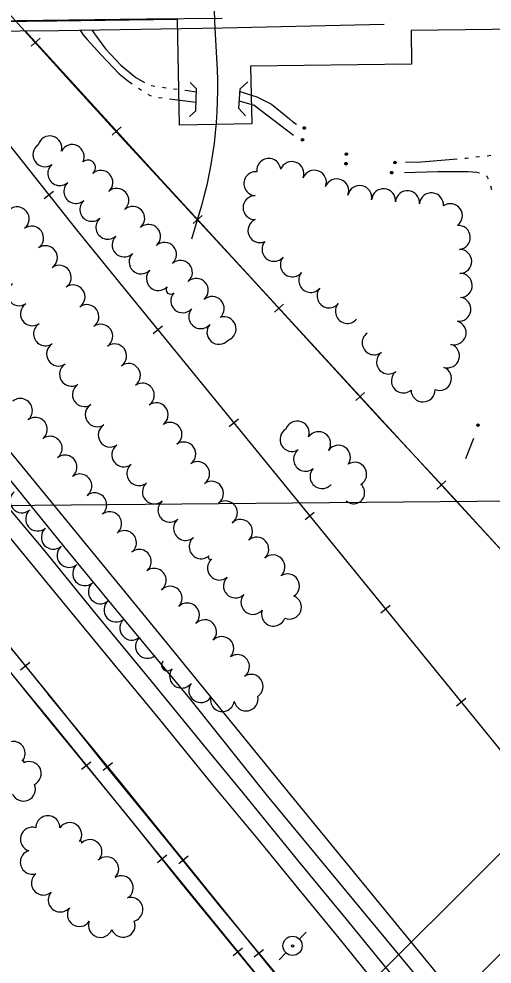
# Model space of a CAD drawing. Extents: x -2233 to 187241, y 4582 to 150524.
# Drawn here: x 118457 to 118851, y 58736 to 59523 of the extents above; entities that cross this region are included whole.
import ezdxf

# ---------------------------------------------------------------- set-up
doc = ezdxf.new("R2010")
doc.units = 0
for name, color, linetype in [('BRIDGE', 7, 'Continuous'), ('CULVERT', 7, 'Continuous'), ('GE_X_CL_2000', 7, 'Continuous'), ('GRID', 7, 'Continuous'), ('RD_X_RR_1', 7, 'Continuous'), ('ROAD', 7, 'Continuous'), ('RR', 7, 'Continuous'), ('RW_X_Fee_RW', 7, 'Continuous'), ('TRANSPWRLN', 7, 'Continuous'), ('TREES', 7, 'Continuous'), ('WATER', 7, 'Continuous')]:
    doc.layers.add(name, color=color, linetype=linetype)

msp = doc.modelspace()

# ---------------------------------------------------------------- linework, layer by layer
at = {"layer": 'BRIDGE'}
msp.add_lwpolyline([(117896.18, 59508.61), (118022.64, 59508.6), (118229.88, 59510.74), (118490.19, 59513.06), (118626.41, 59515.45), (118760.78, 59518.34)], dxfattribs=at)
at = {"layer": 'CULVERT'}
for p, q in [((118640.9, 59464.48), (118647.4, 59470.4)), ((118639.93, 59448.2), (118640.9, 59464.48)), ((118639.93, 59448.2), (118645.53, 59441.89))]:
    msp.add_line(p, q, dxfattribs=at)
msp.add_lwpolyline([(118598.87, 59441.34), (118604.15, 59446.19), (118604.7, 59464.65), (118599.35, 59469.73)], dxfattribs=at)
at = {"layer": 'GE_X_CL_2000'}
msp.add_lwpolyline([(118618.87, 59554.62), (118619.73, 59520.17), (118621.82, 59480.39), (118622.09, 59471.61), (118622.15, 59462.82), (118621.99, 59454.04), (118621.63, 59445.26), (118621.05, 59436.49), (118620.27, 59427.74), (118619.27, 59419.01), (118618.07, 59410.3), (118616.65, 59401.63), (118615.03, 59392.99), (118613.2, 59384.4), (118611.16, 59375.85), (118608.92, 59367.35), (118600.55, 59339.33)], dxfattribs=at)
at = {"layer": 'GRID'}
msp.add_line((119999.43, 59130.9), (114999.62, 59087.27), dxfattribs=at)
at = {"layer": 'RD_X_RR_1'}
msp.add_line((118459.01, 59515.55), (118394.78, 59586.51), dxfattribs=at)
for points in [[(118009.1, 59520.31), (118049.06, 59471.62), (118087.94, 59423.44), (118160.29, 59334.86), (118195.55, 59292.22), (118229.08, 59250.6), (118255.61, 59217.33), (118298.27, 59164.62), (118342.1, 59111.45), (118373.74, 59072.53), (118391.56, 59050.07), (118429.89, 59002.76), (118477.33, 58944.38), (118511.07, 58902.77), (118548.89, 58856.79), (118591.59, 58803.18), (118638.06, 58746.68), (118691.25, 58681.34), (118728.25, 58634.65), (118774.21, 58578.71), (118813.41, 58530.08), (118857.33, 58476.33)], [(118027.49, 59521.76), (118076.27, 59459.94), (118111.69, 59415.88), (118136.38, 59385.56), (118164.86, 59350.2), (118200.73, 59305.78), (118235.99, 59263.24), (118297.73, 59186.93), (118336.77, 59138.59), (118369.37, 59098.34), (118377.84, 59087.91), (118388.32, 59075.2), (118436.3, 59015.42), (118484.55, 58956.46), (118531.7, 58897.37), (118579.27, 58839.43), (118622.38, 58785.66), (118670.84, 58727.11), (118718.47, 58668.08), (118766.17, 58609.26), (118817.43, 58546.2), (118872.46, 58478.97)], [(118096.46, 59521.36), (118123.07, 59489.56), (118145.76, 59461.04), (118176.04, 59424.8), (118204.54, 59389.51), (118230.09, 59358.71), (118267.87, 59312.85), (118293.05, 59281.89), (118321.71, 59247.63), (118346.99, 59216), (118374.36, 59182.49), (118407.15, 59142.49), (118447.25, 59093.16), (118489.04, 59042.38), (118536.63, 58984.15), (118573.83, 58939.39), (118618.09, 58884.85), (118655.45, 58839.94), (118689.81, 58797.61), (118723.1, 58757.22), (118755.62, 58716.93), (118791.76, 58673.43), (118827.39, 58629.23), (118858.28, 58590.56)], [(118861.49, 58612.27), (118810.69, 58673.99), (118774.91, 58717.13), (118729.46, 58772.97), (118690.17, 58820.78), (118643.29, 58878.55), (118612.9, 58915.18), (118567.3, 58971.12), (118520.07, 59028.28), (118476.96, 59081.38), (118441.74, 59123.24), (118404.89, 59168.82), (118372.39, 59208.91), (118320.08, 59272.15), (118291.17, 59308.14), (118253.29, 59352.88), (118174.47, 59450.54), (118116.5, 59521.51)], [(118900.43, 58588.64), (118840.68, 58661.76), (118663.87, 58875.8), (118599.13, 58956.75), (118538.16, 59030.41), (118494.35, 59083.71), (118436.36, 59155.02), (118385.39, 59216.89), (118332.46, 59281.38), (118281.15, 59342.64), (118245.51, 59385.84), (118225.47, 59411.83), (118197.84, 59445.38), (118168.57, 59481.83), (118133.71, 59521.75)], [(118139.76, 59521.5), (118178.22, 59482.24), (118208.86, 59451.84), (118237.78, 59421.23), (118337.64, 59298.18), (118459.22, 59150.18), (118573.59, 59010.61), (118683.56, 58875.62), (118800.49, 58732.81), (118900.75, 58610.56), (118988.31, 58503.87), (119083.03, 58387.75), (119174.03, 58276.89), (119248.76, 58185.17), (119322.28, 58095.8), (119374.55, 58031.55), (119545.57, 57822.48), (119603.63, 57750.64), (119648.04, 57695.72), (119707.1, 57624.67), (119782.88, 57531.43), (119841.87, 57458.38), (119876.49, 57415.95)], [(118864.11, 59074.2), (118810.41, 59132.76), (118757.05, 59190.23), (118701.99, 59250.28), (118651, 59306.13), (118544.69, 59421.21), (118501.23, 59468.99), (118459.01, 59515.55)]]:
    msp.add_lwpolyline(points, dxfattribs=at)
at = {"layer": 'ROAD'}
msp.add_lwpolyline([(117261.79, 59506.74), (117439.11, 59509.38), (117650.52, 59511.51), (117862.8, 59514.14), (117964.95, 59515.63), (118240.01, 59518.61), (118562.94, 59522.68), (118626.02, 59523.37)], dxfattribs=at)
at = {"layer": 'RR'}
for p, q in [((118571.85, 59392.45), (118462.21, 59512.81)), ((118474.54, 59506.71), (118467.15, 59499.97)), ((118541.88, 59432.78), (118534.49, 59426.05)), ((118477.97, 59373.18), (118485.8, 59379.39)), ((118601.97, 59352.22), (118609.35, 59358.99)), ((118669.59, 59278.55), (118676.96, 59285.31)), ((118568.63, 59260.78), (118576.39, 59267.09)), ((118737.21, 59204.88), (118744.58, 59211.63)), ((118631.81, 59183.27), (118639.55, 59189.58)), ((118804.82, 59131.19), (118812.18, 59137.96)), ((118694.98, 59105.74), (118702.73, 59112.06)), ((118758.08, 59028.17), (118765.83, 59034.48)), ((118458.22, 58980.7), (118465.99, 58987)), ((118821.18, 58950.59), (118828.93, 58956.9)), ((118509.06, 58897.82), (118516.82, 58904.13)), ((118534.67, 58903.09), (118526.94, 58896.74)), ((118572.12, 58820.21), (118579.88, 58826.52)), ((118597.63, 58825.34), (118589.86, 58819.07)), ((118635.27, 58742.67), (118643.02, 58748.99)), ((118660.45, 58747.54), (118652.67, 58741.26))]:
    msp.add_line(p, q, dxfattribs=at)
for points in [[(118020.06, 59508.61), (118043.52, 59479.81), (118142.09, 59357.4), (118265.42, 59205.75), (118360.17, 59088.21), (118461.91, 58963.68), (118481.41, 58939.77)], [(118036.75, 59508.76), (118063.68, 59475.52), (118150.69, 59368.06), (118222.06, 59279.87), (118321.79, 59157.06), (118417.56, 59038.67), (118481.27, 58960.26)], [(118372.55, 59512.02), (118409.1, 59467.19), (118455.49, 59409.63), (118504.94, 59347.15), (118540.91, 59302.7)], [(118571.85, 59392.45), (118824.69, 59116.94), (119054.91, 58866.72), (119335.68, 58561.78), (119609.28, 58264.56), (119760.52, 58097.11), (119802.15, 58049.28), (119843.46, 57998.6), (119878.23, 57954.77), (119920.32, 57898.8), (119997.71, 57788.7), (120011.32, 57768.85)], [(118540.91, 59302.7), (118696.99, 59111.19), (118882.45, 58883.18), (119027, 58705.61), (119268.76, 58407.31), (119549.63, 58061.42), (119807.82, 57742.97), (120013.75, 57490.22)], [(119722.88, 57430.64), (119662.32, 57505.71), (119597.94, 57585.06), (119527.03, 57673.1), (119458.64, 57757), (119389.77, 57842.41), (119315.72, 57933.41), (119257.3, 58004.9), (119190.44, 58086.84), (119128.58, 58163.84), (119064.18, 58242.59), (119003.7, 58317.11), (118953.33, 58379.16), (118901.13, 58443.61), (118858.33, 58496.64), (118774.53, 58599.72), (118700.33, 58690.12), (118619.33, 58790.57), (118538.82, 58890.14), (118481.27, 58960.26)], [(118481.41, 58939.77), (118576.92, 58822.23), (118684.39, 58690.28), (118750.59, 58608.67), (118821.54, 58520.89), (118904.16, 58419.32), (118988.89, 58314.69), (119086.36, 58194.61), (119174.34, 58086.59), (119266.92, 57972.75), (119336.24, 57886.34), (119401.41, 57805.71), (119460.52, 57733.35), (119535.84, 57639.62), (119655.73, 57492.26), (119706.04, 57430.5)]]:
    msp.add_lwpolyline(points, dxfattribs=at)
at = {"layer": 'RW_X_Fee_RW'}
for p, q in [((118590.59, 59434.27), (118589, 59522.57)), ((118783.2, 59513.07), (118783.5, 59485.07)), ((118783.5, 59485.07), (118649.7, 59483.37)), ((118649.7, 59483.37), (118650.59, 59435.37)), ((118650.59, 59435.37), (118590.59, 59434.27))]:
    msp.add_line(p, q, dxfattribs=at)
for points in [[(117945.73, 59514.1), (118388.3, 59519.93), (118488.31, 59521.25), (118589, 59522.57)], [(119273.1, 59519.56), (118941, 59515.16), (118783.2, 59513.07)], [(118662.51, 58632.78), (118935.33, 58905.72), (118994.08, 58964.06), (118994.48, 58964.56)], [(118692.8, 58580.13), (118990.83, 58876.6), (119036.5, 58922.03)]]:
    msp.add_lwpolyline(points, dxfattribs=at)
at = {"layer": 'TRANSPWRLN'}
for p, q in [((118690.21, 58756.35), (118695.96, 58762.2)), ((118673.36, 58739.2), (118679.11, 58745.05))]:
    msp.add_line(p, q, dxfattribs=at)
for centre, radius in [((118684.6, 58750.75), 8.01), ((118684.6, 58750.64), 1)]:
    msp.add_circle(centre, radius, dxfattribs=at)
at = {"layer": 'TREES'}
for centre, radius, start, end in [((118478.6, 59409.67), 10, 124.29561, 304.29561), ((118482.61, 59415.29), 10, 344.69198, 164.69198), ((118501.18, 59408.13), 10, 333.09163, 153.09163), ((118514.28, 59398.85), 6.33, 311.42816, 131.42816), ((118664.81, 59396.51), 10, 5.80312, 185.80312), ((118684.09, 59393.93), 10, 338.91231, 158.91231), ((118490.91, 59393.96), 10, 131.82654, 311.82654), ((118525.09, 59386.6), 10, 311.42816, 131.42816), ((118654.16, 59385.53), 10, 86.00211, 266.00211), ((118702.75, 59386.73), 10, 338.91231, 158.91231), ((118504.24, 59379.05), 10, 131.82654, 311.82654), ((118721.41, 59379.53), 10, 338.91231, 158.91231), ((118538.32, 59371.61), 10, 311.42816, 131.42816), ((118740.55, 59374.02), 10, 348.97823, 168.97823), ((118760.34, 59371.29), 10, 355.28786, 175.28786), ((118780.27, 59369.65), 10, 355.28786, 175.28786), ((118517.58, 59364.15), 10, 131.82654, 311.82654), ((118653.44, 59365.55), 10, 89.84916, 269.84916), ((118800.19, 59367.91), 10, 354.74148, 174.74148), ((118455.43, 59356.21), 10, 308.41905, 128.41905), ((118551.56, 59356.61), 10, 311.42816, 131.42816), ((118815.95, 59358.85), 10, 305.47553, 125.47553), ((118530.92, 59349.25), 10, 131.82654, 311.82654), ((118657.5, 59346.43), 10, 114.15724, 294.15724), ((118467.39, 59340.21), 9.99, 305.16733, 125.16733), ((118564.79, 59341.62), 10, 311.42816, 131.42816), ((118822.6, 59340.74), 10, 274.84109, 94.84109), ((118544.45, 59334.53), 10, 133.35816, 313.35816), ((118478.9, 59323.87), 10, 305.16733, 125.16733), ((118578.03, 59326.62), 10, 311.42816, 131.42816), ((118669.23, 59330.84), 10, 139.74387, 319.74387), ((118558.56, 59320.35), 10, 136.36035, 316.36035), ((118684.49, 59317.92), 10, 139.74387, 319.74387), ((118823.7, 59320.78), 10, 271.45859, 91.45859), ((118490.42, 59307.52), 10, 305.16733, 125.16733), ((118591.26, 59311.63), 10, 311.42816, 131.42816), ((118573.03, 59306.55), 10, 136.36035, 316.36035), ((118699.76, 59304.99), 10, 139.74387, 319.74387), ((118824.21, 59300.79), 10, 271.45859, 91.45859), ((118457.12, 59293.89), 10, 123.40884, 303.40884), ((118501.94, 59291.17), 10, 305.16733, 125.16733), ((118604.49, 59296.63), 10, 311.42816, 131.42816), ((118583.02, 59297.17), 3.7, 138.02698, 318.02698), ((118593.21, 59288.01), 10, 138.02698, 318.02698), ((118715.02, 59292.07), 10, 139.74387, 319.74387), ((118468.14, 59277.2), 10, 123.40884, 303.40884), ((118513.46, 59274.82), 10, 305.16733, 125.16733), ((118617.68, 59281.59), 10, 311.05409, 131.05409), ((118730.28, 59279.14), 10, 139.74387, 319.74387), ((118823.11, 59280.88), 10, 262.23092, 82.23092), ((118608.22, 59274.79), 10, 139.23896, 319.23896), ((118479.11, 59260.47), 10, 123.11452, 303.11452), ((118524.98, 59258.47), 10, 305.16733, 125.16733), ((118627.59, 59264.63), 10, 289.55505, 109.55505), ((118819.06, 59261.34), 10, 254.35257, 74.35257), ((118623.37, 59261.73), 10, 139.23951, 319.23951), ((118752.58, 59253.02), 10, 126.72, 306.72), ((118746.6, 59261.04), 0.000000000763, 126.76853, 306.76853), ((118489.94, 59243.66), 10, 122.46916, 302.46916), ((118536.5, 59242.12), 10, 305.16733, 125.16733), ((118764.53, 59236.99), 10, 126.72, 306.72), ((118813.5, 59242.14), 10, 253.33561, 73.33561), ((118500.67, 59226.79), 10, 122.46916, 302.46916), ((118548.02, 59225.77), 10, 305.16733, 125.16733), ((118806.91, 59223.27), 10, 248.14742, 68.14742), ((118776.85, 59221.24), 10, 129.34019, 309.34019), ((118511.41, 59209.91), 10, 122.46916, 302.46916), ((118559.54, 59209.42), 10, 305.16733, 125.16733), ((118793.19, 59213.75), 10, 181.38414, 1.38414), ((118458.1, 59196.59), 10, 308.20982, 128.20982), ((118522.15, 59193.04), 10, 122.46916, 302.46916), ((118571.06, 59193.07), 10, 305.16733, 125.16733), ((118470.47, 59180.88), 10, 308.20982, 128.20982), ((118532.89, 59176.17), 10, 122.46916, 302.46916), ((118582.58, 59176.72), 10, 305.16733, 125.16733), ((118688.57, 59177.86), 10, 340.83872, 160.83872), ((118482.84, 59165.16), 10, 308.20982, 128.20982), ((118684.15, 59172.5), 10, 120.20898, 300.20898), ((118706.29, 59168.96), 10, 325.82956, 145.82956), ((118544.23, 59159.71), 10, 126.68297, 306.68297), ((118594.1, 59160.38), 10, 305.16733, 125.16733), ((118722.8, 59157.67), 10, 325.44706, 145.44706), ((118495.21, 59149.45), 10, 308.20982, 128.20982), ((118695.46, 59156.07), 10, 128.90104, 308.90104), ((118556.69, 59144.08), 10, 130.42333, 310.42333), ((118605.62, 59144.03), 10, 305.16733, 125.16733), ((118736.3, 59143.5), 10, 301.78708, 121.78708), ((118507.58, 59133.73), 10, 308.20982, 128.20982), ((118709.18, 59141.6), 10, 138.03856, 318.03856), ((118569.65, 59128.85), 10, 130.42333, 310.42333), ((118617.14, 59127.68), 10, 305.16733, 125.16733), ((118735.45, 59128.15), 9.18, 228.23743, 48.23743), ((118459.43, 59121.41), 10, 130.74983, 310.74983), ((118519.96, 59118.02), 10, 308.20982, 128.20982), ((118582.62, 59113.63), 10, 130.42333, 310.42333), ((118628.66, 59111.33), 10, 305.16733, 125.16733), ((118472.48, 59106.26), 10, 130.74983, 310.74983), ((118532.33, 59102.3), 10, 308.20982, 128.20982), ((118595.59, 59098.4), 10, 130.42333, 310.42333), ((118641.25, 59095.86), 10, 313.15254, 133.15254), ((118485.54, 59091.11), 10, 130.74983, 310.74983), ((118544.7, 59086.59), 10, 308.20982, 128.20982), ((118608.56, 59083.18), 10, 130.42333, 310.42333), ((118654.8, 59081.15), 10, 312.14456, 132.14456), ((118498.59, 59075.96), 10, 130.74983, 310.74983), ((118557.07, 59070.87), 10, 308.20982, 128.20982), ((118623.78, 59065.4), 10, 130.75328, 310.75328), ((118616.15, 59074.27), 1.7, 130.42334, 310.42334), ((118668.22, 59066.32), 10, 312.13956, 132.13956), ((118511.65, 59060.8), 10, 130.74983, 310.74983), ((118569.44, 59055.16), 10, 308.20982, 128.20982), ((118637.15, 59050.53), 10, 133.1596, 313.1596), ((118680.37, 59050.51), 10, 302.93315, 122.93315), ((118524.71, 59045.65), 10, 130.74983, 310.74983), ((118582.75, 59040.28), 10, 315.45612, 135.45612), ((118651.67, 59036.84), 10, 140.21874, 320.21874), ((118681.98, 59032.87), 10, 247.53638, 67.53638), ((118537.76, 59030.5), 10, 130.74983, 310.74983), ((118597.04, 59026.29), 10, 315.73196, 135.73196), ((118668.76, 59027.04), 10, 160.11052, 340.11052), ((118550.82, 59015.35), 10, 130.74983, 310.74983), ((118611.36, 59012.33), 10, 315.73196, 135.73196), ((118563.87, 59000.2), 10, 130.74983, 310.74983), ((118625.68, 58998.37), 10, 315.73196, 135.73196), ((118638.74, 58983.31), 10, 306.1403, 126.1403), ((118580.48, 58984.64), 4.97, 141.62859, 321.62859), ((118592.3, 58975.44), 10, 142.31694, 322.31694), ((118608.29, 58963.43), 10, 143.86086, 323.86086), ((118650.13, 58966.88), 10, 303.32974, 123.32974), ((118626.23, 58955.89), 10, 170.55326, 350.55326), ((118645.86, 58956.39), 10, 192.35561, 12.35561), ((118452.11, 58911), 10, 319.25942, 139.25942), ((118460.37, 58903.83), 0.937, 316.85302, 136.85302), ((118465.47, 58894.22), 10, 296.21779, 116.21779), ((118460.7, 58881.31), 10, 203.18524, 23.18524), ((118480.97, 58849.1), 10, 359.93514, 179.93514), ((118499.15, 58843.35), 10, 324.94964, 144.94964), ((118468.07, 58839.54), 10, 73.14076, 253.14076), ((118508.16, 58836.98), 1.03, 322.49466, 142.49466), ((118515.96, 58829.2), 10, 314.33173, 134.33173), ((118468.03, 58820.39), 10, 106.66088, 286.66088), ((118529.94, 58814.89), 10, 314.33173, 134.33173), ((118477.25, 58803.09), 10, 129.44758, 309.44758), ((118542.08, 58799.17), 10, 301.05112, 121.05112), ((118491.27, 58788.94), 10, 140.0041, 320.0041), ((118550.07, 58781.02), 10, 286.43692, 106.43693), ((118507.18, 58776.86), 10, 145.55814, 325.55814), ((118524.81, 58767.76), 10, 159.8758, 339.8758), ((118543.55, 58767.87), 10, 200.79988, 20.79988)]:
    msp.add_arc(centre, radius, start, end, dxfattribs=at)
at = {"layer": 'WATER'}
for p, q in [((118556.29, 59465.18), (118558.84, 59463.38)), ((118567.02, 59467.33), (118570.1, 59466.81)), ((118585.55, 59464.53), (118588.66, 59464.15)), ((118572.95, 59457.25), (118576.05, 59456.88)), ((118582.26, 59456.12), (118604.4, 59453.43)), ((118840.28, 59407.84), (118837.18, 59407.5)), ((118849.6, 59408.88), (118846.49, 59408.54)), ((118849.28, 59383.6), (118850.09, 59380.58)), ((118835.33, 59173.3), (118828.6, 59156.49))]:
    msp.add_line(p, q, dxfattribs=at)
for points in [[(118507.78, 59513.37), (118510.12, 59509.84), (118513.66, 59505.52), (118524.96, 59493.09), (118540.3, 59476.87), (118547.2, 59471.58), (118551.18, 59468.77)], [(118517.5, 59513.54), (118519.82, 59510.38), (118529.05, 59497.85), (118541.79, 59484.27), (118554.23, 59473.92), (118561.4, 59469.9)], [(118576.26, 59465.77), (118577.65, 59465.53), (118579.36, 59465.32)], [(118564.05, 59459.94), (118566.02, 59458.88), (118566.87, 59458.62)], [(118594.85, 59463.36), (118597.54, 59463.03), (118604.53, 59462.02)], [(118640.77, 59462.37), (118654.96, 59457.87), (118666.98, 59451.82), (118682.11, 59439.66), (118684.87, 59436.96), (118687.92, 59434.97)], [(118640.29, 59454.46), (118652.65, 59451.01), (118685.33, 59426.02)], [(118821.62, 59405.95), (118788.37, 59403.1), (118778.61, 59403.3)], [(118830.97, 59406.8), (118829.35, 59406.62), (118827.86, 59406.48)], [(118777.82, 59394.7), (118805.64, 59395.8), (118830.88, 59395.73), (118838.06, 59395.22), (118840.2, 59394.64)], [(118845.87, 59392.18), (118846.41, 59391.86), (118847.33, 59389.53)]]:
    msp.add_lwpolyline(points, dxfattribs=at)
for points in [[(118694.52, 59431.84), (118694.5, 59431.94), (118694.49, 59431.94), (118694.49, 59431.95), (118694.48, 59431.95), (118694.48, 59431.95), (118694.47, 59431.94), (118694.47, 59431.94), (118694.45, 59431.84), (118693.49, 59432.01), (118693.54, 59432.29), (118693.75, 59432.63), (118694.07, 59432.86), (118694.46, 59432.94), (118694.85, 59432.88), (118695.19, 59432.66), (118695.41, 59432.33), (118695.47, 59432.04)], [(118694.45, 59432.03), (118694.47, 59431.93), (118694.47, 59431.92), (118694.48, 59431.92), (118694.48, 59431.92), (118694.49, 59431.92), (118694.49, 59431.92), (118694.5, 59431.93), (118694.52, 59432.02), (118695.47, 59431.85), (118695.43, 59431.58), (118695.22, 59431.24), (118694.89, 59431.02), (118694.5, 59430.92), (118694.11, 59431), (118693.78, 59431.22), (118693.56, 59431.53), (118693.49, 59431.83)], [(118692.93, 59421.96), (118692.9, 59422.07), (118692.9, 59422.07), (118692.9, 59422.08), (118692.89, 59422.08), (118692.88, 59422.07), (118692.88, 59422.07), (118692.87, 59422.06), (118692.86, 59421.97), (118691.9, 59422.14), (118691.95, 59422.42), (118692.15, 59422.75), (118692.48, 59422.98), (118692.87, 59423.07), (118693.26, 59423), (118693.59, 59422.78), (118693.81, 59422.46), (118693.88, 59422.17)], [(118692.86, 59422.16), (118692.88, 59422.05), (118692.88, 59422.05), (118692.89, 59422.05), (118692.89, 59422.05), (118692.9, 59422.05), (118692.9, 59422.05), (118692.91, 59422.06), (118692.92, 59422.15), (118693.88, 59421.98), (118693.83, 59421.7), (118693.62, 59421.36), (118693.3, 59421.13), (118692.91, 59421.05), (118692.52, 59421.11), (118692.18, 59421.33), (118691.96, 59421.66), (118691.9, 59421.95)], [(118729.35, 59410.03), (118729.33, 59410.13), (118729.33, 59410.13), (118729.32, 59410.13), (118729.32, 59410.15), (118729.31, 59410.13), (118729.31, 59410.13), (118729.3, 59410.12), (118729.28, 59410.03), (118728.33, 59410.21), (118728.38, 59410.49), (118728.59, 59410.82), (118728.92, 59411.05), (118729.3, 59411.13), (118729.7, 59411.07), (118730.03, 59410.85), (118730.25, 59410.52), (118730.31, 59410.23)], [(118729.28, 59410.22), (118729.3, 59410.11), (118729.31, 59410.11), (118729.31, 59410.11), (118729.32, 59410.11), (118729.32, 59410.11), (118729.33, 59410.11), (118729.33, 59410.13), (118729.35, 59410.22), (118730.31, 59410.04), (118730.27, 59409.76), (118730.05, 59409.43), (118729.73, 59409.2), (118729.34, 59409.12), (118728.95, 59409.18), (118728.62, 59409.4), (118728.4, 59409.73), (118728.33, 59410.02)], [(118729.05, 59402.16), (118729.03, 59402.27), (118729.02, 59402.27), (118729.02, 59402.27), (118729.01, 59402.27), (118729.01, 59402.27), (118729, 59402.27), (118729, 59402.26), (118728.98, 59402.17), (118728.02, 59402.34), (118728.08, 59402.62), (118728.29, 59402.96), (118728.6, 59403.19), (118728.99, 59403.27), (118729.38, 59403.21), (118729.72, 59402.99), (118729.95, 59402.66), (118730, 59402.37)], [(118728.98, 59402.36), (118729, 59402.25), (118729, 59402.25), (118729.01, 59402.25), (118729.01, 59402.24), (118729.02, 59402.25), (118729.03, 59402.25), (118729.03, 59402.26), (118729.05, 59402.35), (118730.01, 59402.18), (118729.96, 59401.9), (118729.75, 59401.57), (118729.42, 59401.34), (118729.04, 59401.25), (118728.65, 59401.32), (118728.31, 59401.54), (118728.09, 59401.86), (118728.02, 59402.15)], [(118769.93, 59403.04), (118769.91, 59403.14), (118769.91, 59403.15), (118769.9, 59403.15), (118769.9, 59403.15), (118769.89, 59403.15), (118769.88, 59403.15), (118769.88, 59403.14), (118769.86, 59403.05), (118768.9, 59403.22), (118768.95, 59403.5), (118769.16, 59403.83), (118769.49, 59404.06), (118769.87, 59404.15), (118770.26, 59404.07), (118770.6, 59403.87), (118770.82, 59403.54), (118770.89, 59403.24)], [(118769.86, 59403.23), (118769.88, 59403.13), (118769.89, 59403.13), (118769.89, 59403.12), (118769.9, 59403.12), (118769.9, 59403.12), (118769.91, 59403.13), (118769.91, 59403.13), (118769.93, 59403.23), (118770.89, 59403.06), (118770.84, 59402.78), (118770.62, 59402.45), (118770.3, 59402.21), (118769.92, 59402.13), (118769.52, 59402.2), (118769.19, 59402.41), (118768.96, 59402.74), (118768.91, 59403.03)], [(118767.06, 59394.52), (118767.04, 59394.62), (118767.03, 59394.63), (118767.03, 59394.63), (118767.02, 59394.63), (118767.02, 59394.63), (118767.01, 59394.63), (118767.01, 59394.62), (118766.99, 59394.53), (118766.03, 59394.7), (118766.08, 59394.99), (118766.29, 59395.32), (118766.61, 59395.55), (118767, 59395.63), (118767.39, 59395.57), (118767.72, 59395.35), (118767.95, 59395.02), (118768.01, 59394.72)], [(118766.99, 59394.71), (118767.01, 59394.61), (118767.01, 59394.61), (118767.02, 59394.6), (118767.02, 59394.6), (118767.03, 59394.6), (118767.03, 59394.61), (118767.04, 59394.62), (118767.06, 59394.71), (118768.01, 59394.54), (118767.96, 59394.26), (118767.76, 59393.93), (118767.43, 59393.7), (118767.05, 59393.61), (118766.66, 59393.68), (118766.32, 59393.9), (118766.09, 59394.23), (118766.03, 59394.51)], [(118838.93, 59184.3), (118838.91, 59184.4), (118838.91, 59184.41), (118838.91, 59184.41), (118838.9, 59184.41), (118838.89, 59184.41), (118838.89, 59184.41), (118838.88, 59184.4), (118838.87, 59184.31), (118837.91, 59184.48), (118837.95, 59184.76), (118838.16, 59185.1), (118838.49, 59185.33), (118838.88, 59185.41), (118839.27, 59185.34), (118839.6, 59185.13), (118839.82, 59184.8), (118839.89, 59184.5)], [(118838.87, 59184.49), (118838.89, 59184.39), (118838.89, 59184.39), (118838.89, 59184.38), (118838.9, 59184.38), (118838.91, 59184.38), (118838.91, 59184.39), (118838.92, 59184.4), (118838.93, 59184.49), (118839.89, 59184.32), (118839.84, 59184.04), (118839.63, 59183.71), (118839.31, 59183.48), (118838.92, 59183.39), (118838.53, 59183.46), (118838.19, 59183.68), (118837.97, 59184), (118837.91, 59184.29)]]:
    msp.add_lwpolyline(points, close=True, dxfattribs=at)

doc.saveas('drawing.dxf')
